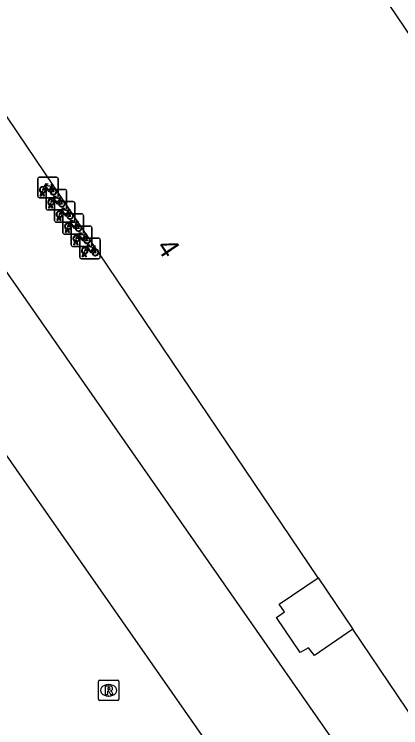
# Model space of a CAD drawing. Extents: x 161087 to 161922, y 382574 to 383873.
# Drawn here: x 161518.22 to 161537.12, y 382939.12 to 382974.01 of the extents above; entities that cross this region are included whole.
import ezdxf

# ---------------------------------------------------------------- set-up
doc = ezdxf.new("R2010")
doc.units = 0
for name, color, linetype in [('IMGEO_Fietsenrek', 7, 'Continuous'), ('IMGEO_Lijnafwatering', 7, 'Continuous'), ('IMGEO_Pand', 7, 'Continuous'), ('IMGEO_Pand_nummerreeks', 7, 'Continuous'), ('IMGEO_Rioolput', 7, 'Continuous'), ('IMGEO_Voetpad_open', 7, 'Continuous')]:
    doc.layers.add(name, color=color, linetype=linetype)

msp = doc.modelspace()

# ---------------------------------------------------------------- linework, layer by layer
at = {"layer": 'IMGEO_Fietsenrek'}
for p, q in [((161519.371, 382965.114), (161519.371, 382965.955)), ((161519.371, 382965.955), (161519.371, 382965.114)), ((161519.446, 382966.039), (161520.287, 382966.039)), ((161520.287, 382966.039), (161519.446, 382966.039)), ((161520.371, 382965.964), (161520.371, 382965.123)), ((161520.371, 382965.123), (161520.371, 382965.964)), ((161520.058, 382965.588), (161520.094, 382965.493)), ((161519.498, 382965.123), (161519.537, 382965.283)), ((161519.567, 382965.271), (161519.532, 382965.123)), ((161519.609, 382965.295), (161519.608, 382965.299)), ((161519.65, 382965.123), (161519.616, 382965.265)), ((161519.64, 382965.306), (161519.641, 382965.299)), ((161519.648, 382965.269), (161519.683, 382965.123)), ((161519.782, 382964.518), (161519.782, 382965.359)), ((161519.782, 382965.359), (161519.782, 382964.518)), ((161519.857, 382965.443), (161520.698, 382965.443)), ((161520.698, 382965.443), (161519.857, 382965.443)), ((161520.782, 382965.368), (161520.782, 382964.527)), ((161520.782, 382964.527), (161520.782, 382965.368)), ((161520.296, 382965.039), (161519.455, 382965.039)), ((161519.455, 382965.039), (161520.296, 382965.039)), ((161519.532, 382965.123), (161519.498, 382965.123)), ((161519.683, 382965.123), (161519.65, 382965.123)), ((161520.267, 382964.847), (161521.108, 382964.847)), ((161521.108, 382964.847), (161520.267, 382964.847)), ((161520.469, 382964.992), (161520.505, 382964.897)), ((161519.909, 382964.527), (161519.948, 382964.687)), ((161519.943, 382964.527), (161519.909, 382964.527)), ((161519.978, 382964.675), (161519.943, 382964.527)), ((161520.02, 382964.699), (161520.019, 382964.703)), ((161520.061, 382964.527), (161520.027, 382964.669)), ((161520.051, 382964.71), (161520.052, 382964.703)), ((161520.059, 382964.673), (161520.094, 382964.527)), ((161520.094, 382964.527), (161520.061, 382964.527)), ((161520.192, 382963.922), (161520.192, 382964.763)), ((161520.192, 382964.763), (161520.192, 382963.922)), ((161521.192, 382964.772), (161521.192, 382963.931)), ((161521.192, 382963.931), (161521.192, 382964.772)), ((161520.707, 382964.443), (161519.866, 382964.443)), ((161519.866, 382964.443), (161520.707, 382964.443)), ((161520.603, 382963.325), (161520.603, 382964.166)), ((161520.603, 382964.166), (161520.603, 382963.325)), ((161520.678, 382964.25), (161521.519, 382964.25)), ((161521.519, 382964.25), (161520.678, 382964.25)), ((161520.879, 382964.396), (161520.915, 382964.301)), ((161521.603, 382964.175), (161521.603, 382963.334)), ((161521.603, 382963.334), (161521.603, 382964.175)), ((161521.117, 382963.847), (161520.276, 382963.847)), ((161520.276, 382963.847), (161521.117, 382963.847)), ((161520.319, 382963.931), (161520.358, 382964.091)), ((161520.353, 382963.931), (161520.319, 382963.931)), ((161520.388, 382964.079), (161520.353, 382963.931)), ((161520.43, 382964.103), (161520.429, 382964.107)), ((161520.471, 382963.931), (161520.437, 382964.073)), ((161520.461, 382964.114), (161520.462, 382964.107)), ((161520.469, 382964.077), (161520.504, 382963.931)), ((161520.504, 382963.931), (161520.471, 382963.931)), ((161521.29, 382963.799), (161521.326, 382963.704)), ((161520.73, 382963.334), (161520.769, 382963.494)), ((161520.799, 382963.482), (161520.764, 382963.334)), ((161520.841, 382963.506), (161520.84, 382963.51)), ((161520.882, 382963.334), (161520.848, 382963.476)), ((161520.872, 382963.517), (161520.873, 382963.51)), ((161520.88, 382963.48), (161520.915, 382963.334)), ((161521.013, 382962.729), (161521.013, 382963.57)), ((161521.013, 382963.57), (161521.013, 382962.729)), ((161521.088, 382963.654), (161521.929, 382963.654)), ((161521.929, 382963.654), (161521.088, 382963.654)), ((161522.013, 382963.579), (161522.013, 382962.738)), ((161522.013, 382962.738), (161522.013, 382963.579)), ((161521.528, 382963.25), (161520.687, 382963.25)), ((161520.687, 382963.25), (161521.528, 382963.25)), ((161520.764, 382963.334), (161520.73, 382963.334)), ((161520.915, 382963.334), (161520.882, 382963.334)), ((161521.7, 382963.203), (161521.736, 382963.108)), ((161521.14, 382962.738), (161521.179, 382962.898)), ((161521.174, 382962.738), (161521.14, 382962.738)), ((161521.209, 382962.886), (161521.174, 382962.738)), ((161521.251, 382962.91), (161521.25, 382962.914)), ((161521.292, 382962.738), (161521.258, 382962.88)), ((161521.282, 382962.921), (161521.283, 382962.914)), ((161521.29, 382962.884), (161521.325, 382962.738)), ((161521.325, 382962.738), (161521.292, 382962.738)), ((161521.424, 382962.133), (161521.424, 382962.974)), ((161521.424, 382962.974), (161521.424, 382962.133)), ((161521.499, 382963.058), (161522.34, 382963.058)), ((161522.34, 382963.058), (161521.499, 382963.058)), ((161522.424, 382962.983), (161522.424, 382962.142)), ((161522.424, 382962.142), (161522.424, 382962.983)), ((161521.938, 382962.654), (161521.097, 382962.654)), ((161521.097, 382962.654), (161521.938, 382962.654)), ((161522.111, 382962.607), (161522.147, 382962.512)), ((161522.349, 382962.058), (161521.508, 382962.058)), ((161521.508, 382962.058), (161522.349, 382962.058)), ((161521.551, 382962.142), (161521.59, 382962.302)), ((161521.585, 382962.142), (161521.551, 382962.142)), ((161521.62, 382962.29), (161521.585, 382962.142)), ((161521.662, 382962.314), (161521.661, 382962.318)), ((161521.703, 382962.142), (161521.669, 382962.284)), ((161521.693, 382962.325), (161521.694, 382962.318)), ((161521.701, 382962.288), (161521.736, 382962.142)), ((161521.736, 382962.142), (161521.703, 382962.142))]:
    msp.add_line(p, q, dxfattribs=at)
for points in [[(161519.705, 382965.513), (161519.653, 382965.423), (161519.613, 382965.398), (161519.614, 382965.445), (161519.669, 382965.539)], [(161519.684, 382965.565), (161519.779, 382965.729), (161519.865, 382965.715), (161519.867, 382965.706), (161519.811, 382965.695), (161519.784, 382965.65), (161520.04, 382965.609)], [(161519.98, 382965.321), (161519.93, 382965.321), (161519.739, 382965.572), (161519.72, 382965.54)], [(161520.027, 382965.584), (161519.77, 382965.625), (161519.753, 382965.596), (161519.92, 382965.376), (161520.027, 382965.584)], [(161520.075, 382965.486), (161520.045, 382965.563), (161519.936, 382965.345), (161519.979, 382965.345)], [(161520.04, 382965.609), (161520.065, 382965.658), (161520.059, 382965.662), (161520.036, 382965.666), (161520.024, 382965.673), (161520.023, 382965.676), (161520.025, 382965.681), (161520.12, 382965.666), (161520.122, 382965.656), (161520.112, 382965.643), (161520.1, 382965.637), (161520.086, 382965.643), (161520.058, 382965.588)], [(161520.009, 382965.345), (161520.129, 382965.344), (161520.085, 382965.458)], [(161520.105, 382965.465), (161520.16, 382965.32), (161520.01, 382965.32)], [(161520.116, 382964.917), (161520.064, 382964.827), (161520.024, 382964.802), (161520.025, 382964.849), (161520.08, 382964.943)], [(161520.095, 382964.969), (161520.19, 382965.133), (161520.276, 382965.119), (161520.278, 382965.11), (161520.222, 382965.099), (161520.195, 382965.054), (161520.451, 382965.013)], [(161520.391, 382964.725), (161520.341, 382964.725), (161520.15, 382964.976), (161520.131, 382964.944)], [(161520.438, 382964.988), (161520.181, 382965.029), (161520.164, 382965), (161520.331, 382964.78), (161520.438, 382964.988)], [(161520.486, 382964.89), (161520.456, 382964.967), (161520.347, 382964.749), (161520.39, 382964.749)], [(161520.42, 382964.749), (161520.54, 382964.748), (161520.496, 382964.862)], [(161520.516, 382964.869), (161520.571, 382964.724), (161520.421, 382964.724)], [(161520.451, 382965.013), (161520.476, 382965.062), (161520.47, 382965.066), (161520.447, 382965.07), (161520.435, 382965.077), (161520.434, 382965.08), (161520.436, 382965.085), (161520.531, 382965.07), (161520.533, 382965.06), (161520.523, 382965.047), (161520.511, 382965.041), (161520.497, 382965.047), (161520.469, 382964.992)], [(161520.505, 382964.373), (161520.6, 382964.537), (161520.686, 382964.523), (161520.688, 382964.514), (161520.632, 382964.503), (161520.605, 382964.458), (161520.861, 382964.417)], [(161520.861, 382964.417), (161520.886, 382964.466), (161520.88, 382964.47), (161520.857, 382964.474), (161520.845, 382964.481), (161520.844, 382964.484), (161520.846, 382964.489), (161520.941, 382964.474), (161520.943, 382964.464), (161520.933, 382964.451), (161520.921, 382964.445), (161520.907, 382964.451), (161520.879, 382964.396)], [(161520.526, 382964.321), (161520.474, 382964.231), (161520.434, 382964.206), (161520.435, 382964.253), (161520.49, 382964.347)], [(161520.801, 382964.129), (161520.751, 382964.129), (161520.56, 382964.38), (161520.541, 382964.348)], [(161520.848, 382964.392), (161520.591, 382964.433), (161520.574, 382964.404), (161520.741, 382964.184), (161520.848, 382964.392)], [(161520.896, 382964.294), (161520.866, 382964.371), (161520.757, 382964.153), (161520.8, 382964.153)], [(161520.83, 382964.153), (161520.95, 382964.152), (161520.906, 382964.266)], [(161520.926, 382964.273), (161520.981, 382964.128), (161520.831, 382964.128)], [(161520.916, 382963.776), (161521.011, 382963.94), (161521.097, 382963.926), (161521.099, 382963.917), (161521.043, 382963.906), (161521.016, 382963.861), (161521.272, 382963.82)], [(161521.212, 382963.532), (161521.162, 382963.532), (161520.971, 382963.783), (161520.952, 382963.751)], [(161521.259, 382963.795), (161521.002, 382963.836), (161520.985, 382963.807), (161521.152, 382963.587), (161521.259, 382963.795)], [(161521.307, 382963.697), (161521.277, 382963.774), (161521.168, 382963.556), (161521.211, 382963.556)], [(161521.272, 382963.82), (161521.297, 382963.869), (161521.291, 382963.873), (161521.268, 382963.877), (161521.256, 382963.884), (161521.255, 382963.887), (161521.257, 382963.892), (161521.352, 382963.877), (161521.354, 382963.867), (161521.344, 382963.854), (161521.332, 382963.848), (161521.318, 382963.854), (161521.29, 382963.799)], [(161520.937, 382963.724), (161520.885, 382963.634), (161520.845, 382963.609), (161520.846, 382963.656), (161520.901, 382963.75)], [(161521.241, 382963.556), (161521.361, 382963.555), (161521.317, 382963.669)], [(161521.337, 382963.676), (161521.392, 382963.531), (161521.242, 382963.531)], [(161521.347, 382963.128), (161521.295, 382963.038), (161521.255, 382963.013), (161521.256, 382963.06), (161521.311, 382963.154)], [(161521.326, 382963.18), (161521.421, 382963.344), (161521.507, 382963.33), (161521.509, 382963.321), (161521.453, 382963.31), (161521.426, 382963.265), (161521.682, 382963.224)], [(161521.622, 382962.936), (161521.572, 382962.936), (161521.381, 382963.187), (161521.362, 382963.155)], [(161521.669, 382963.199), (161521.412, 382963.24), (161521.395, 382963.211), (161521.562, 382962.991), (161521.669, 382963.199)], [(161521.717, 382963.101), (161521.687, 382963.178), (161521.578, 382962.96), (161521.621, 382962.96)], [(161521.651, 382962.96), (161521.771, 382962.959), (161521.727, 382963.073)], [(161521.747, 382963.08), (161521.802, 382962.935), (161521.652, 382962.935)], [(161521.682, 382963.224), (161521.707, 382963.273), (161521.701, 382963.277), (161521.678, 382963.281), (161521.666, 382963.288), (161521.665, 382963.291), (161521.667, 382963.296), (161521.762, 382963.281), (161521.764, 382963.271), (161521.754, 382963.258), (161521.742, 382963.252), (161521.728, 382963.258), (161521.7, 382963.203)], [(161521.737, 382962.584), (161521.832, 382962.748), (161521.918, 382962.734), (161521.92, 382962.725), (161521.864, 382962.714), (161521.837, 382962.669), (161522.093, 382962.628)], [(161521.758, 382962.532), (161521.706, 382962.442), (161521.666, 382962.417), (161521.667, 382962.464), (161521.722, 382962.558)], [(161522.033, 382962.34), (161521.983, 382962.34), (161521.792, 382962.591), (161521.773, 382962.559)], [(161522.08, 382962.603), (161521.823, 382962.644), (161521.806, 382962.615), (161521.973, 382962.395), (161522.08, 382962.603)], [(161522.128, 382962.505), (161522.098, 382962.582), (161521.989, 382962.364), (161522.032, 382962.364)], [(161522.062, 382962.364), (161522.182, 382962.363), (161522.138, 382962.477)], [(161522.158, 382962.484), (161522.213, 382962.339), (161522.063, 382962.339)], [(161522.093, 382962.628), (161522.118, 382962.677), (161522.112, 382962.681), (161522.089, 382962.685), (161522.077, 382962.692), (161522.076, 382962.695), (161522.078, 382962.7), (161522.173, 382962.685), (161522.175, 382962.675), (161522.165, 382962.662), (161522.153, 382962.656), (161522.139, 382962.662), (161522.111, 382962.607)]]:
    msp.add_lwpolyline(points, dxfattribs=at)
for centre, radius, start, end in [((161519.449, 382965.961), 0.0779, 92.4484, 184.2845), ((161519.449, 382965.961), 0.0779, 92.4484, 184.2845), ((161520.293, 382965.961), 0.0779, 2.4484, 94.2845), ((161520.293, 382965.961), 0.0779, 2.4484, 94.2845), ((161519.611, 382965.424), 0.159, 62.6766, 242.1369), ((161519.611, 382965.424), 0.129, 63.3192, 238.903), ((161519.611, 382965.424), 0.159, 283.5766, 46.6042), ((161519.591, 382965.295), 0.0499, 12.8025, 158.6934), ((161519.611, 382965.424), 0.159, 253.9967, 271.7867), ((161519.591, 382965.295), 0.0174, 12.8025, 163.4502), ((161519.611, 382965.424), 0.129, 253.415, 269.0204), ((161519.611, 382965.424), 0.129, 283.6043, 43.4302), ((161519.86, 382965.365), 0.0779, 92.4484, 184.2845), ((161519.86, 382965.365), 0.0779, 92.4484, 184.2845), ((161520.138, 382965.34), 0.159, 113.3408, 178.3217), ((161520.138, 382965.34), 0.159, 187.0065, 105.7708), ((161520.138, 382965.34), 0.129, 113.923, 177.9556), ((161520.138, 382965.34), 0.129, 188.6715, 104.5883), ((161520.704, 382965.365), 0.0779, 2.4484, 94.2845), ((161520.704, 382965.365), 0.0779, 2.4484, 94.2845), ((161519.449, 382965.117), 0.0779, 182.4484, 274.2845), ((161519.449, 382965.117), 0.0779, 182.4484, 274.2845), ((161520.022, 382964.828), 0.159, 62.6766, 242.1369), ((161520.022, 382964.828), 0.129, 63.3192, 238.903), ((161520.022, 382964.828), 0.129, 283.6043, 43.4302), ((161520.022, 382964.828), 0.159, 283.5766, 46.6042), ((161520.27, 382964.769), 0.0779, 92.4484, 184.2845), ((161520.27, 382964.769), 0.0779, 92.4484, 184.2845), ((161520.293, 382965.117), 0.0779, 272.4484, 4.2845), ((161520.293, 382965.117), 0.0779, 272.4484, 4.2845), ((161520.549, 382964.744), 0.159, 113.3408, 178.3217), ((161520.549, 382964.744), 0.159, 187.0065, 105.7708), ((161520.549, 382964.744), 0.129, 113.923, 177.9556), ((161520.549, 382964.744), 0.129, 188.6715, 104.5883), ((161521.114, 382964.769), 0.0779, 2.4484, 94.2845), ((161521.114, 382964.769), 0.0779, 2.4484, 94.2845), ((161519.86, 382964.521), 0.0779, 182.4484, 274.2845), ((161519.86, 382964.521), 0.0779, 182.4484, 274.2845), ((161520.002, 382964.699), 0.0499, 12.8025, 158.6934), ((161520.022, 382964.828), 0.159, 253.9967, 271.7867), ((161520.002, 382964.699), 0.0174, 12.8025, 163.4502), ((161520.022, 382964.828), 0.129, 253.415, 269.0204), ((161520.704, 382964.521), 0.0779, 272.4484, 4.2845), ((161520.704, 382964.521), 0.0779, 272.4484, 4.2845), ((161520.432, 382964.232), 0.159, 62.6766, 242.1369), ((161520.432, 382964.232), 0.129, 63.3192, 238.903), ((161520.412, 382964.103), 0.0499, 12.8025, 158.6934), ((161520.412, 382964.103), 0.0174, 12.8025, 163.4502), ((161520.432, 382964.232), 0.129, 283.6043, 43.4302), ((161520.432, 382964.232), 0.159, 283.5766, 46.6042), ((161520.681, 382964.172), 0.0779, 92.4484, 184.2845), ((161520.681, 382964.172), 0.0779, 92.4484, 184.2845), ((161520.959, 382964.148), 0.159, 113.3408, 178.3217), ((161520.959, 382964.148), 0.159, 187.0065, 105.7708), ((161520.959, 382964.148), 0.129, 113.923, 177.9556), ((161520.959, 382964.148), 0.129, 188.6715, 104.5883), ((161521.525, 382964.172), 0.0779, 2.4484, 94.2845), ((161521.525, 382964.172), 0.0779, 2.4484, 94.2845), ((161520.27, 382963.925), 0.0779, 182.4484, 274.2845), ((161520.27, 382963.925), 0.0779, 182.4484, 274.2845), ((161520.432, 382964.232), 0.159, 253.9967, 271.7867), ((161520.432, 382964.232), 0.129, 253.415, 269.0204), ((161520.843, 382963.635), 0.159, 62.6766, 242.1369), ((161521.114, 382963.925), 0.0779, 272.4484, 4.2845), ((161521.114, 382963.925), 0.0779, 272.4484, 4.2845), ((161520.843, 382963.635), 0.129, 63.3192, 238.903), ((161520.823, 382963.506), 0.0499, 12.8025, 158.6934), ((161520.843, 382963.635), 0.159, 253.9967, 271.7867), ((161520.823, 382963.506), 0.0174, 12.8025, 163.4502), ((161520.843, 382963.635), 0.129, 253.415, 269.0204), ((161520.843, 382963.635), 0.129, 283.6043, 43.4302), ((161520.843, 382963.635), 0.159, 283.5766, 46.6042), ((161521.091, 382963.576), 0.0779, 92.4484, 184.2845), ((161521.091, 382963.576), 0.0779, 92.4484, 184.2845), ((161521.37, 382963.551), 0.159, 113.3408, 178.3217), ((161521.37, 382963.551), 0.159, 187.0065, 105.7708), ((161521.37, 382963.551), 0.129, 113.923, 177.9556), ((161521.37, 382963.551), 0.129, 188.6715, 104.5883), ((161521.935, 382963.576), 0.0779, 2.4484, 94.2845), ((161521.935, 382963.576), 0.0779, 2.4484, 94.2845), ((161520.681, 382963.328), 0.0779, 182.4484, 274.2845), ((161520.681, 382963.328), 0.0779, 182.4484, 274.2845), ((161521.253, 382963.039), 0.159, 62.6766, 242.1369), ((161521.253, 382963.039), 0.129, 63.3192, 238.903), ((161521.253, 382963.039), 0.129, 283.6043, 43.4302), ((161521.253, 382963.039), 0.159, 283.5766, 46.6042), ((161521.525, 382963.328), 0.0779, 272.4484, 4.2845), ((161521.525, 382963.328), 0.0779, 272.4484, 4.2845), ((161521.78, 382962.955), 0.159, 113.3408, 178.3217), ((161521.78, 382962.955), 0.159, 187.0065, 105.7708), ((161521.78, 382962.955), 0.129, 113.923, 177.9556), ((161521.78, 382962.955), 0.129, 188.6715, 104.5883), ((161521.091, 382962.732), 0.0779, 182.4484, 274.2845), ((161521.091, 382962.732), 0.0779, 182.4484, 274.2845), ((161521.233, 382962.91), 0.0499, 12.8025, 158.6934), ((161521.253, 382963.039), 0.159, 253.9967, 271.7867), ((161521.233, 382962.91), 0.0174, 12.8025, 163.4502), ((161521.253, 382963.039), 0.129, 253.415, 269.0204), ((161521.502, 382962.98), 0.0779, 92.4484, 184.2845), ((161521.502, 382962.98), 0.0779, 92.4484, 184.2845), ((161521.935, 382962.732), 0.0779, 272.4484, 4.2845), ((161521.935, 382962.732), 0.0779, 272.4484, 4.2845), ((161522.346, 382962.98), 0.0779, 2.4484, 94.2845), ((161522.346, 382962.98), 0.0779, 2.4484, 94.2845), ((161521.664, 382962.443), 0.159, 62.6766, 242.1369), ((161521.664, 382962.443), 0.129, 63.3192, 238.903), ((161521.664, 382962.443), 0.129, 283.6043, 43.4302), ((161521.664, 382962.443), 0.159, 283.5766, 46.6042), ((161522.191, 382962.359), 0.159, 113.3408, 178.3217), ((161522.191, 382962.359), 0.159, 187.0065, 105.7708), ((161522.191, 382962.359), 0.129, 113.923, 177.9556), ((161522.191, 382962.359), 0.129, 188.6715, 104.5883), ((161521.502, 382962.136), 0.0779, 182.4484, 274.2845), ((161521.502, 382962.136), 0.0779, 182.4484, 274.2845), ((161521.644, 382962.314), 0.0499, 12.8025, 158.6934), ((161521.664, 382962.443), 0.159, 253.9967, 271.7867), ((161521.644, 382962.314), 0.0174, 12.8025, 163.4502), ((161521.664, 382962.443), 0.129, 253.415, 269.0204), ((161522.346, 382962.136), 0.0779, 272.4484, 4.2845), ((161522.346, 382962.136), 0.0779, 272.4484, 4.2845)]:
    msp.add_arc(centre, radius, start, end, dxfattribs=at)
at = {"layer": 'IMGEO_Lijnafwatering'}
for points in [[(161519.31, 382950.344), (161506.585, 382968.563)], [(161533.022, 382930.719), (161529.564, 382935.663), (161519.31, 382950.344)]]:
    msp.add_lwpolyline(points, dxfattribs=at)
at = {"layer": 'IMGEO_Pand'}
for points in [[(161508.83, 382982.783), (161514.635, 382986.737), (161513.853, 382987.886), (161521.871, 382993.348), (161523.193, 382994.248), (161551.043, 382953.039), (161553.901, 382948.835), (161544.732, 382942.684)], [(161533.082, 382946.456), (161511.22, 382978.861), (161511.118, 382978.807), (161511.018, 382978.956)], [(161533.082, 382946.456), (161534.778, 382943.942)], [(161537.858, 382939.377), (161534.778, 382943.942)]]:
    msp.add_lwpolyline(points, dxfattribs=at)
at = {"layer": 'IMGEO_Rioolput'}
for p, q in [((161522.412, 382941.45), (161523.264, 382941.45)), ((161522.337, 382940.524), (161522.337, 382941.376)), ((161522.825, 382941.23), (161522.85, 382941.23)), ((161523.338, 382941.376), (161523.338, 382940.524)), ((161523.264, 382940.45), (161522.412, 382940.45)), ((161522.848, 382940.67), (161522.823, 382940.67))]:
    msp.add_line(p, q, dxfattribs=at)
for points in [[(161522.412, 382941.45), (161523.264, 382941.45)], [(161522.337, 382940.524), (161522.337, 382941.376)], [(161522.926, 382941.148), (161522.674, 382941.15), (161522.674, 382940.75)], [(161523.338, 382941.376), (161523.338, 382940.524)], [(161522.674, 382940.75), (161522.798, 382940.75), (161522.798, 382940.912), (161522.809, 382940.912)], [(161522.852, 382941.069), (161522.798, 382941.069), (161522.798, 382940.988)], [(161522.798, 382940.988), (161522.85, 382940.988)], [(161522.856, 382940.883), (161522.927, 382940.75), (161523.067, 382940.75), (161523.002, 382940.876)], [(161523.264, 382940.45), (161522.412, 382940.45)]]:
    msp.add_lwpolyline(points, dxfattribs=at)
for centre, radius, start, end in [((161522.414, 382941.374), 0.0765, 91.552, 178.448), ((161522.414, 382941.374), 0.0765, 91.552, 178.448), ((161523.262, 382941.374), 0.0765, 1.552, 88.448), ((161523.262, 382941.374), 0.0765, 1.552, 88.448), ((161522.925, 382941.038), 0.109, 350.3612, 89.416), ((161522.808, 382940.859), 0.0533, 26.0293, 88.6989), ((161522.834, 382941.177), 0.19, 274.7715, 282.9687), ((161522.858, 382940.973), 0.0964, 77.0061, 93.1865), ((161522.872, 382941.03), 0.0378, 276.6634, 79.6772), ((161522.923, 382941.038), 0.112, 277.5842, 350.9817), ((161522.907, 382940.823), 0.108, 29.5134, 73.7905), ((161522.414, 382940.526), 0.0765, 181.552, 268.448), ((161522.414, 382940.526), 0.0765, 181.552, 268.448), ((161523.262, 382940.526), 0.0765, 271.552, 358.448), ((161523.262, 382940.526), 0.0765, 271.552, 358.448)]:
    msp.add_arc(centre, radius, start, end, dxfattribs=at)
for centre, major_axis, ratio, start_param, end_param in [((161522.824, 382940.95), (-0.387, 0.002), 0.722429, 4.712389, 7.853982), ((161522.849, 382940.95), (-0.39, 0.002), 0.717154, 1.570796, 4.712389)]:
    msp.add_ellipse(centre, major_axis=major_axis, ratio=ratio, start_param=start_param, end_param=end_param, dxfattribs=at)
at = {"layer": 'IMGEO_Voetpad_open'}
for points in [[(161504.897, 382979.985), (161537.139, 382933.73)], [(161534.778, 382943.942), (161532.898, 382942.65), (161532.605, 382943.036), (161532.203, 382942.8), (161531.044, 382944.509), (161531.434, 382944.782), (161531.178, 382945.161), (161533.082, 382946.456)]]:
    msp.add_lwpolyline(points, dxfattribs=at)

# ---------------------------------------------------------------- texts
at = {"layer": 'IMGEO_Pand_nummerreeks'}
msp.add_text('4', height=1, rotation=304.1313, dxfattribs=at).set_placement((161525.14, 382962.63))

doc.saveas('drawing.dxf')
